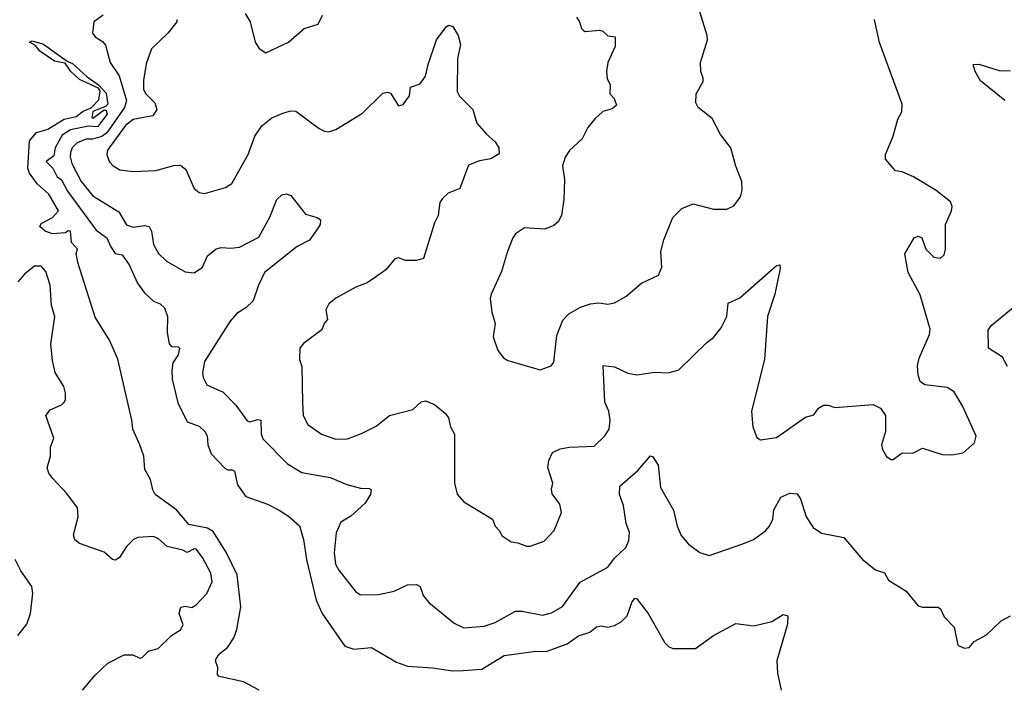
# Model space of a CAD drawing. Extents: x 1921360 to 2014538, y 768294 to 907744.
# Tile 260 of 412: x 1977360 to 1981739, y 851313 to 854285. Entities that reach past the tile are written whole.
import ezdxf

# ---------------------------------------------------------------- set-up
doc = ezdxf.new("R2010")
doc.units = 0

msp = doc.modelspace()

# ---------------------------------------------------------------- linework, layer by layer
at = {"layer": '0CON10XD'}
for points in [[(1979835.9, 854295.9), (1979850, 854275), (1979857.5, 854245), (1979866.4, 854236.4), (1979875, 854232.5), (1979938.3, 854238.3), (1979953.6, 854233.6), (1979975, 854212.5), (1980008.3, 854208.3), (1980007.5, 854165), (1979976, 854095), (1979970, 854055), (1979973, 854023), (1979986.2, 853995), (1979984.4, 853955), (1980004.2, 853934.2), (1980013.3, 853905), (1979995, 853888), (1979952.6, 853877.4), (1979918.8, 853845), (1979886.2, 853805), (1979861.2, 853755), (1979805, 853703.8), (1979785, 853673.3), (1979773.3, 853635), (1979782.9, 853575), (1979780, 853485), (1979769.1, 853415), (1979755, 853386), (1979735, 853370), (1979695, 853354.3), (1979605, 853360), (1979565, 853332.5), (1979552.5, 853315), (1979529.4, 853255), (1979502.5, 853165), (1979456, 853065), (1979452.5, 853045), (1979459.2, 852985), (1979474, 852935), (1979466, 852875), (1979486.2, 852815), (1979511.7, 852781.7), (1979530.5, 852770.5), (1979675, 852728.8), (1979723.6, 852746.4), (1979735, 852762.5), (1979748.2, 852881.8), (1979775, 852948.8), (1979802, 852978), (1979853.2, 853006.8), (1979898.3, 853021.7), (1979935, 853025.8), (1979975, 853020), (1980005, 853026.2), (1980055, 853053.8), (1980125, 853114), (1980200.9, 853149.1), (1980215.8, 853185), (1980210.6, 853255), (1980225, 853306.7), (1980263.8, 853406.2), (1980305, 853446.2), (1980355, 853466.2), (1980445, 853442.5), (1980505, 853443.3), (1980535, 853456.7), (1980565, 853497.5), (1980572.3, 853527.7), (1980570.8, 853565), (1980544.3, 853634.3), (1980522.9, 853715), (1980476.2, 853775), (1980440, 853845), (1980377.5, 853895), (1980366.7, 853915), (1980367.5, 853955), (1980399.3, 854010.7), (1980400, 854025), (1980388.8, 854055), (1980388, 854095), (1980418, 854195), (1980417.5, 854215), (1980380, 854335)], [(1977730.8, 854305), (1977688.9, 854275), (1977683.9, 854225), (1977695, 854208.2), (1977727.9, 854187.9), (1977741.9, 854171.9), (1977762.3, 854095), (1977801.6, 854035), (1977835.2, 853925), (1977825.2, 853895), (1977747.6, 853782.4), (1977724.6, 853765.4), (1977683.9, 853753.9), (1977655, 853754.2), (1977615, 853737.3), (1977593.6, 853715), (1977585.3, 853695), (1977583.6, 853675), (1977591.9, 853645), (1977633.5, 853565), (1977685, 853501.5), (1977801.2, 853431.2), (1977835, 853373.5), (1977865, 853362.5), (1977915, 853370.4), (1977936.1, 853366.1), (1977945.3, 853345.3), (1977955.4, 853285.4), (1977977.1, 853245), (1978011.9, 853211.9), (1978095, 853164.4), (1978135, 853160), (1978173.3, 853185), (1978194.2, 853235), (1978233.2, 853266.8), (1978255, 853272.5), (1978298.6, 853268.6), (1978337, 853273), (1978422.5, 853317.5), (1978472.3, 853407.7), (1978503.8, 853485), (1978525, 853506), (1978545, 853511.3), (1978565, 853503.6), (1978630.1, 853420.1), (1978682.5, 853405), (1978697.5, 853395), (1978696.2, 853375), (1978684, 853355), (1978648.8, 853305), (1978593.6, 853276.4), (1978448.9, 853161.1), (1978421.9, 853105), (1978398, 853035), (1978366.1, 853003.9), (1978325, 852978.9), (1978295.5, 852945), (1978181.9, 852765), (1978172.9, 852715), (1978175.8, 852695), (1978192.3, 852662.3), (1978265, 852628.8), (1978321.1, 852571.1), (1978371.5, 852501.5), (1978385, 852497.3), (1978417.7, 852507.7), (1978431.4, 852505), (1978433.8, 852443.8), (1978441.2, 852421.2), (1978551.2, 852311.2), (1978615, 852272.1), (1978740.4, 852250.4), (1978815, 852219.4), (1978875, 852202.5), (1978915, 852201.2), (1978923.3, 852195), (1978919.2, 852175), (1978894.4, 852135), (1978831.9, 852078.1), (1978788.6, 852051.4), (1978766.7, 852003.3), (1978758, 851915), (1978764.7, 851864.7), (1978778.6, 851838.6), (1978855, 851741.2), (1978875, 851728), (1978955, 851730), (1979025, 851744.3), (1979085, 851772.5), (1979124.1, 851774.1), (1979140, 851765), (1979154, 851725), (1979178.8, 851695), (1979292.4, 851602.4), (1979335, 851582), (1979425, 851588.6), (1979473.8, 851606.2), (1979565, 851655.4), (1979595, 851655.5), (1979685, 851638.8), (1979725, 851648.5), (1979773.8, 851676.2), (1979852.9, 851785), (1979975, 851851.4), (1980005, 851892), (1980055, 851938.8), (1980069.4, 851970.6), (1980072.1, 852005), (1980056.9, 852045), (1980045.4, 852125.4), (1980027.8, 852175), (1980028.8, 852211.2), (1980108.9, 852281.1), (1980165, 852346.7), (1980175, 852342.5), (1980199.2, 852305), (1980210, 852205), (1980266.7, 852105), (1980283.6, 852033.6), (1980302.1, 851992.1), (1980334.3, 851954.3), (1980385, 851916.7), (1980426.4, 851903.6), (1980575.5, 851954.5), (1980623.3, 851975), (1980677, 852013), (1980695, 852033.8), (1980708.6, 852065), (1980713.4, 852106.6), (1980745, 852162), (1980785, 852180), (1980817.3, 852177.3), (1980832.5, 852155), (1980857.3, 852075), (1980888.2, 852028.2), (1980925, 852002.5), (1981025, 851983.8), (1981108, 851885), (1981165, 851840), (1981205.8, 851825.8), (1981223.6, 851793.6), (1981302.5, 851745), (1981355, 851680), (1981375, 851673.3), (1981445, 851673.3), (1981455, 851666.7), (1981470.7, 851630.7), (1981516.2, 851585), (1981532.5, 851505), (1981560.7, 851490.7), (1981582.5, 851495), (1981605, 851521.2), (1981658.8, 851551.2), (1981725, 851612.5), (1981766.2, 851635)], [(1978058.6, 854285), (1978059.2, 854275), (1978018.1, 854225), (1977946, 854155), (1977922.1, 854087.9), (1977910.5, 854015), (1977910.6, 853975), (1977921.4, 853955), (1977961.1, 853915), (1977970, 853885), (1977952.1, 853857.9), (1977865, 853841.4), (1977830, 853815), (1977749.6, 853705), (1977747.3, 853685), (1977758.1, 853655), (1977775.7, 853635), (1977805, 853616.9), (1977865, 853610.4), (1977965, 853614.5), (1978045, 853636.7), (1978075, 853637.5), (1978098.2, 853618.2), (1978135.8, 853535), (1978157.4, 853517.4), (1978182.1, 853512.1), (1978275, 853539.6), (1978303.6, 853556.4), (1978375.8, 853685), (1978405, 853766.7), (1978436.6, 853813.4), (1978481.7, 853848.3), (1978535, 853871.4), (1978565, 853879.2), (1978587.9, 853877.9), (1978691.7, 853801.7), (1978715, 853788.8), (1978735, 853786.2), (1978765, 853796.2), (1978885, 853868.6), (1978975, 853958.8), (1978995, 853963.3), (1979008.3, 853958.3), (1979045, 853902.5), (1979065, 853907.5), (1979093.6, 853946.4), (1979097.5, 853985), (1979140.3, 853999.7), (1979165, 854033.3), (1979175.7, 854085), (1979212.9, 854195), (1979256.6, 854253.4), (1979268.9, 854261.1), (1979286.7, 854255), (1979310, 854215), (1979320, 854175), (1979307.3, 854112.7), (1979305.5, 853965), (1979315.6, 853945), (1979374.7, 853885), (1979393.3, 853825), (1979435, 853775.8), (1979475, 853741.2), (1979490.8, 853715), (1979492, 853688), (1979455, 853666), (1979405, 853658), (1979355, 853637.5), (1979316.7, 853535), (1979265.9, 853514.1), (1979239.5, 853490.5), (1979228.3, 853471.7), (1979220.8, 853415), (1979205, 853382.5), (1979155, 853223.8), (1979125, 853214.2), (1979075, 853214.2), (1979045, 853226), (1979028.8, 853221.2), (1978987.5, 853172.5), (1978946.2, 853143.8), (1978904.5, 853115.5), (1978855, 853095.8), (1978765, 853047.1), (1978735, 853021.4), (1978721.1, 852995), (1978728, 852952), (1978713.3, 852935), (1978703.6, 852906.4), (1978621.2, 852845), (1978606, 852825), (1978604.3, 852775), (1978613.9, 852743.9), (1978617, 852583), (1978620.6, 852525), (1978640.8, 852485), (1978701.9, 852441.9), (1978765, 852420), (1978817.7, 852422.3), (1978880, 852445), (1978945, 852478), (1979005, 852526.2), (1979108.3, 852551.7), (1979145, 852586.7), (1979165, 852590), (1979205, 852573.8), (1979253.3, 852535), (1979266.7, 852515), (1979276.2, 852475), (1979292.7, 852442.7), (1979292.9, 852225), (1979305.8, 852175.8), (1979335, 852142), (1979462.5, 852065), (1979473.9, 852033.9), (1979492.5, 852015), (1979505, 851990), (1979545, 851963.3), (1979575, 851960), (1979614.1, 851944.1), (1979630, 851945), (1979692.3, 851967.7), (1979736, 852015), (1979770, 852095), (1979761.7, 852131.7), (1979727.3, 852177.3), (1979725, 852197.5), (1979731.4, 852225), (1979708.6, 852295), (1979713.1, 852325), (1979728.8, 852361.2), (1979763.2, 852376.8), (1979805, 852384.3), (1979915, 852388.6), (1979962.5, 852435), (1979980.8, 852465), (1979985.5, 852505), (1979980, 852545), (1979962.7, 852585), (1979955, 852747.5), (1980005, 852742.5), (1980065, 852714.2), (1980105, 852706), (1980185, 852718.8), (1980245, 852715.8), (1980291.2, 852728.8), (1980415, 852850), (1980445, 852872), (1980480, 852915), (1980504, 852965), (1980511.2, 853025), (1980561.7, 853048.3), (1980725, 853192.5), (1980740, 853195), (1980741.2, 853178.8), (1980717.5, 853065), (1980685.6, 852965), (1980672.2, 852775), (1980614, 852545), (1980620, 852475), (1980637.5, 852427.5), (1980655, 852417.5), (1980725, 852428), (1980855, 852517.5), (1980891.7, 852528.3), (1980912.4, 852557.6), (1980935, 852572), (1980955, 852572), (1980985, 852561.4), (1981155, 852574), (1981188.6, 852558.6), (1981210, 852525), (1981210, 852455), (1981192, 852395), (1981196.2, 852375), (1981215, 852343.3), (1981235, 852330), (1981245, 852330), (1981285, 852360), (1981331.7, 852358.3), (1981375, 852380), (1981462.9, 852352.9), (1981505, 852350.8), (1981555, 852360), (1981605.6, 852404.4), (1981613.9, 852433.9), (1981554.2, 852565), (1981515, 852630), (1981485, 852650), (1981385, 852661.4), (1981365, 852676), (1981355.3, 852705.3), (1981352.7, 852747.3), (1981359.2, 852780.8), (1981405.8, 852885), (1981409.5, 852909.5), (1981365, 853062.5), (1981310.6, 853160.6), (1981296.4, 853243.6), (1981337.5, 853315), (1981355, 853322.5), (1981372.5, 853315), (1981390, 853265), (1981425, 853229.2), (1981455, 853224.4), (1981470.8, 853239.2), (1981477.1, 853265), (1981477.5, 853375), (1981504, 853435), (1981506, 853455), (1981498.8, 853475), (1981435.5, 853525.5), (1981335, 853586.2), (1981285, 853608), (1981255, 853613.3), (1981210, 853665), (1981210, 853685), (1981245, 853767.5), (1981265, 853842.5), (1981282.5, 853875), (1981285, 853910), (1981183.7, 854183.7), (1981161.1, 854285)], [(1978362.1, 854312.1), (1978384, 854275), (1978406.7, 854185), (1978425, 854156.7), (1978455, 854136.7), (1978555.5, 854184.5), (1978625, 854246.2), (1978687.5, 854265), (1978706.2, 854305)], [(1978424, 851305), (1978355, 851342.1), (1978247.5, 851365), (1978238.8, 851375), (1978241.2, 851405), (1978230, 851435), (1978234, 851445), (1978251.5, 851468.5), (1978283.3, 851495), (1978312.7, 851537.3), (1978325.8, 851575), (1978343.8, 851675), (1978327.5, 851817.5), (1978279.1, 851915), (1978219.8, 852009.8), (1978194.5, 852025), (1978111.3, 852041.3), (1978056.4, 852106.4), (1977962.5, 852175), (1977952, 852195), (1977941.7, 852241.7), (1977916, 852285), (1977911.9, 852345), (1977894.5, 852395), (1977862.9, 852465), (1977858.8, 852505), (1977796.4, 852776.4), (1977759.7, 852859.7), (1977695, 852962.5), (1977618, 853205), (1977611.2, 853245), (1977617.5, 853265), (1977590, 853295), (1977586, 853345), (1977575, 853346.2), (1977563.3, 853336.7), (1977505, 853333.3), (1977473.3, 853345), (1977448.8, 853365), (1977455, 853378.8), (1977505, 853405.8), (1977532, 853435), (1977489.8, 853509.8), (1977437.3, 853555), (1977402.8, 853602.8), (1977395.4, 853625), (1977403.2, 853746.8), (1977435, 853783.1), (1977465, 853792.5), (1977485, 853798.6), (1977557, 853843), (1977611.2, 853855), (1977641.4, 853878.6), (1977677.1, 853892.9), (1977711.9, 853928.1), (1977717.9, 853967.9), (1977709.7, 853979.7), (1977625, 854019.5), (1977586.9, 854055), (1977561.2, 854091.2), (1977515, 854100.9), (1977450, 854145), (1977430.3, 854170.3), (1977403.3, 854185), (1977415, 854191.2), (1977465, 854175.4), (1977570.6, 854100.6), (1977595, 854089.5), (1977660.2, 854030.2), (1977710.8, 853995), (1977745, 853958), (1977751.4, 853908.6), (1977741.7, 853898.3), (1977685, 853876.7), (1977680, 853850), (1977685, 853847.5), (1977735, 853884), (1977745, 853881.2), (1977749.2, 853865), (1977705, 853808.8), (1977665, 853811.2), (1977585, 853794.8), (1977548.5, 853771.5), (1977534.4, 853744.4), (1977517.1, 853715), (1977510.9, 853679.1), (1977477.5, 853655), (1977507.5, 853625), (1977526, 853586), (1977545, 853572.5), (1977572, 853522), (1977699.9, 853349.9), (1977747.9, 853315), (1977764.7, 853275), (1977785, 853246.2), (1977815, 853238.9), (1977846.6, 853195), (1977884.2, 853114.2), (1977915, 853070.8), (1977955, 853033.3), (1977985, 853022.5), (1978003.6, 853003.6), (1978016.9, 852965), (1978015.4, 852894.6), (1978024, 852844), (1978035, 852832.5), (1978065, 852831.2), (1978070, 852825), (1978064.4, 852795), (1978040.8, 852759.2), (1978035.8, 852725), (1978037.7, 852687.7), (1978062.3, 852582.3), (1978105, 852498.1), (1978157.7, 852477.7), (1978183.3, 852455), (1978193.3, 852435), (1978197.1, 852395), (1978210.5, 852355), (1978271.7, 852291.7), (1978285, 852283.3), (1978305, 852284.4), (1978315, 852278.8), (1978328, 852218), (1978365, 852165.7), (1978461.7, 852131.7), (1978513.3, 852105), (1978555, 852078.8), (1978603.8, 852035), (1978622.5, 851975), (1978635.9, 851885), (1978678, 851705), (1978704.7, 851645), (1978805, 851500), (1978845, 851487.3), (1978925, 851493.9), (1979035, 851429.6), (1979085, 851411.6), (1979195.3, 851404.7), (1979285, 851390), (1979332, 851392), (1979415, 851397.5), (1979515, 851458.9), (1979645, 851476.7), (1979705, 851478.1), (1979795, 851510.4), (1979845, 851545.5), (1979895, 851562.9), (1979925, 851586.5), (1979945, 851590), (1979975, 851584.5), (1980005, 851592), (1980035, 851607.9), (1980060.9, 851635), (1980081.5, 851695), (1980095, 851713.8), (1980105, 851711.2), (1980154.5, 851645), (1980229.5, 851515), (1980245, 851498.9), (1980265, 851489.5), (1980365, 851490.6), (1980445, 851547.5), (1980545, 851600.5), (1980625, 851590), (1980705, 851610), (1980755, 851641.4), (1980775.5, 851635.5), (1980775, 851597.5), (1980726.5, 851435), (1980730, 851380), (1980745.7, 851305)], [(1981741.4, 853925), (1981633, 854013), (1981608.6, 854055), (1981600, 854085), (1981625, 854086.9), (1981715, 854058.9), (1981766.8, 854056.8)], [(1977638.6, 851305), (1977695, 851371.2), (1977752, 851425), (1977825, 851461.1), (1977862, 851462), (1977895, 851447.5), (1977905, 851449.2), (1977932.5, 851477.5), (1977975, 851490), (1978035, 851547.5), (1978075, 851572.5), (1978086.2, 851595), (1978069.4, 851645), (1978076.9, 851673.1), (1978095, 851678.1), (1978125, 851672), (1978145, 851684), (1978191.4, 851735), (1978215.5, 851785.5), (1978209.5, 851825), (1978173.3, 851895), (1978145, 851931.4), (1978135, 851932.9), (1978105, 851916.9), (1978085, 851927.2), (1978015, 851942.9), (1977976.9, 851976.9), (1977955, 851988.1), (1977885, 851983.3), (1977866.1, 851973.9), (1977835, 851943.1), (1977803.1, 851895), (1977785, 851882.2), (1977772, 851885), (1977735, 851918.8), (1977625, 851956.7), (1977605, 851973.3), (1977599.2, 851995), (1977620, 852075), (1977616.2, 852115), (1977569.5, 852179.5), (1977505, 852247.5), (1977489.3, 852269.3), (1977482.3, 852292.3), (1977496.2, 852345), (1977496.2, 852385), (1977511.2, 852425), (1977476.2, 852525), (1977495, 852551.2), (1977545, 852573.3), (1977557.5, 852585), (1977563.3, 852595), (1977563.8, 852625), (1977555.8, 852655), (1977516.8, 852716.8), (1977505, 852770), (1977497.7, 852842.3), (1977515.5, 852965), (1977501.8, 853015), (1977494.5, 853105), (1977475.4, 853165.4), (1977455, 853189.2), (1977425, 853189.2), (1977382.5, 853155), (1977351.1, 853118.9)], [(1981753.2, 852743.2), (1981731.2, 852785), (1981668.8, 852825), (1981666.2, 852905), (1981680, 852925), (1981803, 853027)], [(1977352.1, 851547.9), (1977391.9, 851598.1), (1977407.1, 851645), (1977418.2, 851735), (1977413.6, 851765), (1977364.4, 851834.4), (1977340, 851885)]]:
    msp.add_lwpolyline(points, dxfattribs=at)

doc.saveas('drawing.dxf')
